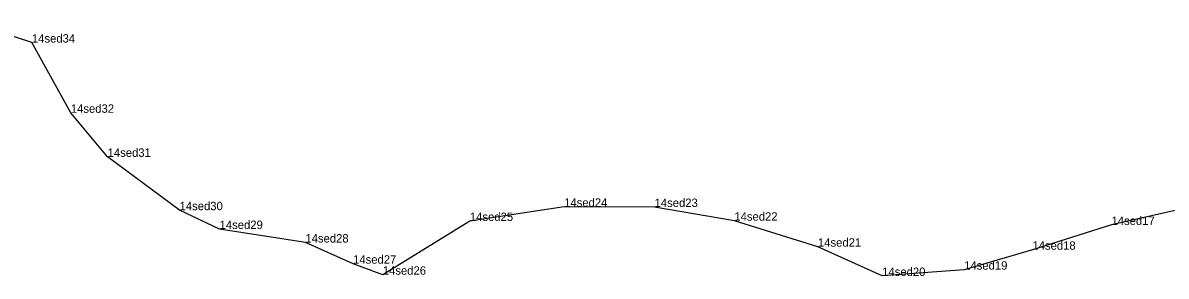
# Model space of a CAD drawing. Extents: x 2072529 to 2268796, y 436423 to 470406.
# Drawn here: x 2265589 to 2266267, y 442665 to 442815 of the extents above; entities that cross this region are included whole.
import ezdxf

# ---------------------------------------------------------------- set-up
doc = ezdxf.new("R2010")
doc.units = 0
for name, color, linetype in [('Exist Hydro Jurisdictional Stream or Body of Water NEU Mitigable Cogo Comment', 7, 'Continuous'), ('Old_Level_20', 7, 'Continuous'), ('Old_Level_52', 7, 'Continuous')]:
    doc.layers.add(name, color=color, linetype=linetype)

msp = doc.modelspace()

# ---------------------------------------------------------------- linework, layer by layer
at = {"layer": 'Old_Level_20'}
for p, q in [((2265593.99, 442803.11), (2265593.99, 442803.11)), ((2265617.09, 442761.5), (2265617.09, 442761.5)), ((2265638.94, 442735.37), (2265638.94, 442735.37)), ((2265909.96, 442705.77), (2265909.96, 442705.77)), ((2265963.65, 442705.62), (2265963.65, 442705.62)), ((2265681.66, 442703.73), (2265681.66, 442703.73)), ((2265705.41, 442692.57), (2265705.41, 442692.57)), ((2265854, 442697.32), (2265854, 442697.32)), ((2266010.99, 442697.5), (2266010.99, 442697.5)), ((2266234.92, 442694.97), (2266234.92, 442694.97)), ((2265756.35, 442684.56), (2265756.35, 442684.56)), ((2266060.64, 442682.09), (2266060.64, 442682.09)), ((2266187.95, 442680.29), (2266187.95, 442680.29)), ((2265784.66, 442672.01), (2265784.66, 442672.01)), ((2265802.3, 442665.47), (2265802.3, 442665.47)), ((2266147.45, 442668.46), (2266147.45, 442668.46)), ((2266098.76, 442664.72), (2266098.76, 442664.72))]:
    msp.add_line(p, q, dxfattribs=at)
at = {"layer": 'Old_Level_52'}
msp.add_lwpolyline([(2266274.43, 442704.01), (2266234.92, 442694.97), (2266187.95, 442680.29), (2266147.45, 442668.46), (2266098.76, 442664.72), (2266060.64, 442682.09), (2266010.99, 442697.5), (2265963.65, 442705.62), (2265909.96, 442705.77), (2265854, 442697.32), (2265802.3, 442665.47), (2265784.66, 442672.01), (2265756.35, 442684.56), (2265705.41, 442692.57), (2265681.66, 442703.73), (2265638.94, 442735.37), (2265617.09, 442761.5), (2265593.99, 442803.11), (2265557.87, 442814.81)], dxfattribs=at)

# ---------------------------------------------------------------- texts
at = {"layer": 'Exist Hydro Jurisdictional Stream or Body of Water NEU Mitigable Cogo Comment'}
for s, p in [('14sed34', (2265593.99, 442803.11)), ('14sed32', (2265617.09, 442761.5)), ('14sed31', (2265638.94, 442735.37)), ('14sed30', (2265681.66, 442703.73)), ('14sed24', (2265909.96, 442705.77)), ('14sed23', (2265963.65, 442705.62)), ('14sed25', (2265854, 442697.32)), ('14sed22', (2266010.99, 442697.5)), ('14sed17', (2266234.92, 442694.97)), ('14sed29', (2265705.41, 442692.57)), ('14sed28', (2265756.35, 442684.56)), ('14sed21', (2266060.64, 442682.09)), ('14sed18', (2266187.95, 442680.29)), ('14sed27', (2265784.66, 442672.01)), ('14sed19', (2266147.45, 442668.46)), ('14sed26', (2265802.3, 442665.47)), ('14sed20', (2266098.76, 442664.72))]:
    msp.add_text(s, height=5, dxfattribs=at).set_placement(p)

doc.saveas('drawing.dxf')
